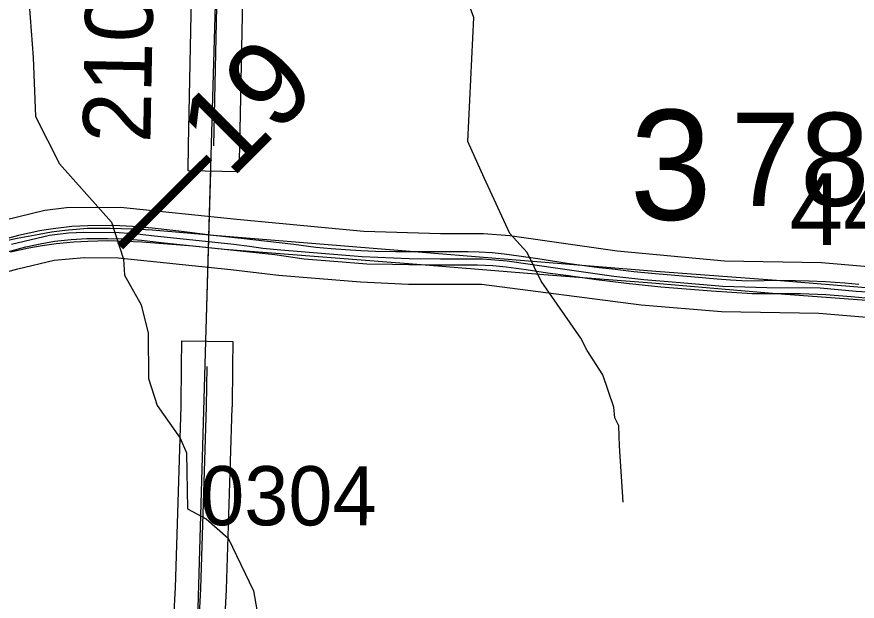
# Model space of a CAD drawing. Extents: x -132.8 to -73.3, y -60 to -26.
# Drawn here: x -118.695 to -117.702, y -33.364 to -32.673 of the extents above; entities that cross this region are included whole.
import ezdxf

# ---------------------------------------------------------------- set-up
doc = ezdxf.new("R2010")
doc.units = 0
for name, color, linetype in [('tdCoDivCarto', 7, 'Continuous'), ('tdCoHydroRiver', 7, 'Continuous'), ('tdCoInt', 7, 'Continuous'), ('tdCoIntCL', 7, 'Continuous'), ('tdCoIntRte', 7, 'Continuous'), ('tdCoPrimary', 7, 'Continuous'), ('tdCoSecRdNmbr', 7, 'Continuous'), ('tdCoSecRdTxt', 7, 'Continuous'), ('tdCoSecRteBand', 7, 'Continuous'), ('tdCoSecRteCL', 7, 'Continuous'), ('tdCoSectLine', 7, 'Continuous'), ('tdCoSectLinePart', 7, 'Continuous'), ('tdCoSectNmbr', 7, 'Continuous'), ('tdCoStrucPriMaintName', 7, 'Continuous'), ('tdCoStrucSecFHWANum', 7, 'Continuous'), ('tdCoSurfEarth', 7, 'Continuous'), ('tdCoSurfGravel', 7, 'Continuous'), ('tdStHwyIntRefPost1', 7, 'Continuous')]:
    doc.layers.add(name, color=color, linetype=linetype)

msp = doc.modelspace()

# ---------------------------------------------------------------- linework, layer by layer
at = {"layer": 'tdCoDivCarto'}
for p, q in [((-118.65395, -32.92744), (-118.66842, -32.93033)), ((-118.63817, -32.92559), (-118.65395, -32.92744)), ((-118.6116, -32.92349), (-118.63817, -32.92559)), ((-118.58437, -32.92349), (-118.6116, -32.92349)), ((-118.55833, -32.92402), (-118.58437, -32.92349)), ((-118.53492, -32.92546), (-118.55833, -32.92402)), ((-118.50283, -32.92809), (-118.53492, -32.92546)), ((-118.46279, -32.93159), (-118.50283, -32.92809)), ((-118.69472, -32.9352), (-118.71064, -32.93862)), ((-118.66842, -32.93033), (-118.69472, -32.9352)), ((-118.64839, -32.94122), (-118.6274, -32.93909)), ((-118.6274, -32.93909), (-118.61098, -32.93838)), ((-118.61098, -32.93838), (-118.58739, -32.93767)), ((-118.58739, -32.93767), (-118.56734, -32.93814)), ((-118.56734, -32.93814), (-118.5473, -32.93901)), ((-118.5473, -32.93901), (-118.48658, -32.94362)), ((-118.4094, -32.93596), (-118.46279, -32.93159)), ((-118.25946, -32.94832), (-118.4094, -32.93596)), ((-118.70236, -32.95101), (-118.68066, -32.94603)), ((-118.68066, -32.94603), (-118.66504, -32.94343)), ((-118.66504, -32.94343), (-118.64839, -32.94122)), ((-118.48658, -32.94362), (-118.44976, -32.94776)), ((-118.44976, -32.94776), (-118.2882, -32.96016)), ((-118.09532, -32.96147), (-118.25946, -32.94832)), ((-118.2882, -32.96016), (-118.21223, -32.96617)), ((-118.21223, -32.96617), (-118.07257, -32.97765)), ((-117.94013, -32.97397), (-118.09532, -32.96147)), ((-118.07257, -32.97765), (-117.9446, -32.98751)), ((-117.79738, -32.98476), (-117.94013, -32.97397)), ((-117.9446, -32.98751), (-117.87173, -32.99383)), ((-117.68221, -32.99435), (-117.79738, -32.98476)), ((-117.87173, -32.99383), (-117.79747, -33.00001)), ((-117.79747, -33.00001), (-117.68563, -33.00843))]:
    msp.add_line(p, q, dxfattribs=at)
for points in [[(-117.68221, -32.99435), (-117.79738, -32.98476), (-117.94013, -32.97397), (-118.09532, -32.96147), (-118.25946, -32.94832), (-118.4094, -32.93596), (-118.46279, -32.93159), (-118.50283, -32.92809), (-118.53492, -32.92546), (-118.55833, -32.92402), (-118.58437, -32.92349), (-118.6116, -32.92349), (-118.63817, -32.92559), (-118.65395, -32.92744), (-118.66842, -32.93033), (-118.69472, -32.9352), (-118.71064, -32.93862), (-118.73379, -32.94467), (-118.762, -32.95116), (-118.76516, -32.95199)], [(-117.68221, -32.99435), (-117.79738, -32.98476), (-117.94013, -32.97397), (-118.09532, -32.96147), (-118.25946, -32.94832), (-118.4094, -32.93596), (-118.46279, -32.93159), (-118.50283, -32.92809), (-118.53492, -32.92546), (-118.55833, -32.92402), (-118.58437, -32.92349), (-118.6116, -32.92349), (-118.63817, -32.92559), (-118.65395, -32.92744), (-118.66842, -32.93033), (-118.69472, -32.9352), (-118.71064, -32.93862), (-118.73379, -32.94467), (-118.762, -32.95116), (-118.76516, -32.95199)], [(-117.68221, -32.99435), (-117.79738, -32.98476), (-117.94013, -32.97397), (-118.09532, -32.96147), (-118.25946, -32.94832), (-118.4094, -32.93596), (-118.46279, -32.93159), (-118.50283, -32.92809), (-118.53492, -32.92546), (-118.55833, -32.92402), (-118.58437, -32.92349), (-118.6116, -32.92349), (-118.63817, -32.92559), (-118.65395, -32.92744), (-118.66842, -32.93033), (-118.69472, -32.9352), (-118.71064, -32.93862), (-118.73379, -32.94467), (-118.762, -32.95116), (-118.76516, -32.95199)], [(-118.70236, -32.95101), (-118.68066, -32.94603), (-118.66504, -32.94343), (-118.64839, -32.94122), (-118.6274, -32.93909), (-118.61098, -32.93838), (-118.58739, -32.93767), (-118.56734, -32.93814), (-118.5473, -32.93901), (-118.48658, -32.94362), (-118.44976, -32.94776), (-118.2882, -32.96016), (-118.21223, -32.96617), (-118.07257, -32.97765), (-117.9446, -32.98751), (-117.87173, -32.99383), (-117.79747, -33.00001), (-117.68563, -33.00843)], [(-118.70236, -32.95101), (-118.68066, -32.94603), (-118.66504, -32.94343), (-118.64839, -32.94122), (-118.6274, -32.93909), (-118.61098, -32.93838), (-118.58739, -32.93767), (-118.56734, -32.93814), (-118.5473, -32.93901), (-118.48658, -32.94362), (-118.44976, -32.94776), (-118.2882, -32.96016), (-118.21223, -32.96617), (-118.07257, -32.97765), (-117.9446, -32.98751), (-117.87173, -32.99383), (-117.79747, -33.00001), (-117.68563, -33.00843)], [(-118.70236, -32.95101), (-118.68066, -32.94603), (-118.66504, -32.94343), (-118.64839, -32.94122), (-118.6274, -32.93909), (-118.61098, -32.93838), (-118.58739, -32.93767), (-118.56734, -32.93814), (-118.5473, -32.93901), (-118.48658, -32.94362), (-118.44976, -32.94776), (-118.2882, -32.96016), (-118.21223, -32.96617), (-118.07257, -32.97765), (-117.9446, -32.98751), (-117.87173, -32.99383), (-117.79747, -33.00001), (-117.68563, -33.00843)]]:
    msp.add_lwpolyline(points, dxfattribs=at)
at = {"layer": 'tdCoHydroRiver'}
for points in [[(-117.9785, -33.24676), (-117.98302, -33.18038), (-117.98395, -33.15669), (-117.98843, -33.14711), (-117.98967, -33.13446), (-118.00284, -33.09624), (-118.021, -33.06736), (-118.0285, -33.05296), (-118.0756, -32.98543), (-118.09205, -32.95186), (-118.1125, -32.92916), (-118.14284, -32.86357), (-118.1622, -32.82042), (-118.15508, -32.67382), (-118.16829, -32.63716), (-118.18044, -32.61947), (-118.19161, -32.56549), (-118.19037, -32.46135), (-118.20721, -32.36471)], [(-118.68026, -32.65804), (-118.67566, -32.72131), (-118.6728, -32.79084), (-118.64433, -32.84685), (-118.58324, -32.91563), (-118.56882, -32.95944), (-118.56775, -32.9784), (-118.54819, -33.01363), (-118.53962, -33.04699), (-118.53949, -33.10062), (-118.5293, -33.13245), (-118.50194, -33.17105), (-118.49452, -33.1886), (-118.49316, -33.25489), (-118.47137, -33.26652), (-118.44517, -33.28931), (-118.41529, -33.35164), (-118.40297, -33.42138)]]:
    msp.add_lwpolyline(points, dxfattribs=at)
at = {"layer": 'tdCoInt'}
for points in [[(-119.4768, -33.1227), (-119.40019, -33.0992), (-119.28317, -33.07239), (-119.22824, -33.05487), (-119.1638, -33.03342), (-119.09747, -33.01766), (-118.9845, -32.98614), (-118.89392, -32.96892), (-118.8417, -32.95287), (-118.81209, -32.94089), (-118.70852, -32.91292), (-118.66186, -32.90168), (-118.63637, -32.89835), (-118.5726, -32.89797), (-118.43496, -32.91219), (-118.28497, -32.92659), (-118.19436, -32.92927), (-118.14374, -32.92927), (-118.11254, -32.93173), (-117.98579, -32.94974), (-117.85909, -32.9616), (-117.74445, -32.96354), (-117.67992, -32.96888)], [(-119.45435, -33.17846), (-119.38506, -33.15729), (-119.26721, -33.13028), (-119.20863, -33.11159), (-119.14781, -33.09129), (-119.08235, -33.07573), (-118.9709, -33.04462), (-118.87947, -33.02726), (-118.82143, -33.00939), (-118.79298, -32.99788), (-118.69365, -32.97105), (-118.65093, -32.96076), (-118.6152, -32.95764), (-118.57513, -32.95795), (-118.44203, -32.97178), (-118.38567, -32.97839), (-118.28877, -32.98648), (-118.23214, -32.98894), (-118.14609, -32.98927), (-117.95735, -33.0136), (-117.8625, -33.02153), (-117.7475, -33.02351), (-117.68611, -33.02861)]]:
    msp.add_lwpolyline(points, dxfattribs=at)
at = {"layer": 'tdCoIntCL'}
msp.add_lwpolyline([(-118.70108, -32.94198), (-118.65639, -32.93122), (-118.63389, -32.92828), (-118.61562, -32.92763), (-118.57387, -32.92796), (-118.55266, -32.92959), (-118.53211, -32.93187), (-118.46459, -32.93905), (-118.43849, -32.94198), (-118.42023, -32.94427), (-118.40424, -32.94655), (-118.38304, -32.94851), (-118.28687, -32.95654), (-118.23136, -32.95895), (-118.1945, -32.95927), (-118.17329, -32.95927), (-118.14491, -32.95927), (-118.11588, -32.96156), (-118.05325, -32.97069), (-117.98964, -32.9795), (-117.95441, -32.98374), (-117.91592, -32.98667), (-117.86079, -32.99157), (-117.80893, -32.99287), (-117.74597, -32.99352), (-117.70324, -32.99744), (-117.68302, -32.99874)], dxfattribs=at)
at = {"layer": 'tdCoIntRte'}
for points in [[(-117.7004, -32.9896), (-117.71674, -32.98798), (-117.73975, -32.98637), (-117.75909, -32.98568), (-117.7752, -32.98499), (-117.79776, -32.98476), (-117.81226, -32.98522), (-117.83159, -32.98545), (-117.85185, -32.98453), (-117.8675, -32.98338), (-117.8988, -32.98062), (-117.94069, -32.97671), (-117.96624, -32.9744), (-117.99133, -32.97141), (-118.00698, -32.9698), (-118.02148, -32.96773), (-118.04495, -32.96451), (-118.07948, -32.95921), (-118.10181, -32.95599), (-118.11907, -32.95369), (-118.13334, -32.95208), (-118.14876, -32.95139), (-118.16188, -32.9507), (-118.24773, -32.9507), (-118.27121, -32.95047), (-118.28847, -32.94978), (-118.30665, -32.94863), (-118.32369, -32.94747), (-118.34164, -32.94563), (-118.36788, -32.94241), (-118.39872, -32.9385), (-118.43002, -32.93528), (-118.46317, -32.93159), (-118.50345, -32.92653), (-118.53498, -32.92308), (-118.55846, -32.92101), (-118.58055, -32.91985), (-118.61093, -32.92009), (-118.62981, -32.92101), (-118.64254, -32.92235), (-118.65522, -32.92409), (-118.66785, -32.92621), (-118.6804, -32.92871), (-118.69287, -32.93159), (-118.71037, -32.93643)], [(-117.7004, -32.9896), (-117.71674, -32.98798), (-117.73975, -32.98637), (-117.75909, -32.98568), (-117.7752, -32.98499), (-117.79776, -32.98476), (-117.81226, -32.98522), (-117.83159, -32.98545), (-117.85185, -32.98453), (-117.8675, -32.98338), (-117.8988, -32.98062), (-117.94069, -32.97671), (-117.96624, -32.9744), (-117.99133, -32.97141), (-118.00698, -32.9698), (-118.02148, -32.96773), (-118.04495, -32.96451), (-118.07948, -32.95921), (-118.10181, -32.95599), (-118.11907, -32.95369), (-118.13334, -32.95208), (-118.14876, -32.95139), (-118.16188, -32.9507), (-118.24773, -32.9507), (-118.27121, -32.95047), (-118.28847, -32.94978), (-118.30665, -32.94863), (-118.32369, -32.94747), (-118.34164, -32.94563), (-118.36788, -32.94241), (-118.39872, -32.9385), (-118.43002, -32.93528), (-118.46317, -32.93159), (-118.50345, -32.92653), (-118.53498, -32.92308), (-118.55846, -32.92101), (-118.58055, -32.91985), (-118.61093, -32.92009), (-118.62981, -32.92101), (-118.64254, -32.92235), (-118.65522, -32.92409), (-118.66785, -32.92621), (-118.6804, -32.92871), (-118.69287, -32.93159), (-118.71037, -32.93643)], [(-118.70585, -32.95098), (-118.68422, -32.945), (-118.66741, -32.94131), (-118.65038, -32.93832), (-118.63059, -32.93625), (-118.61217, -32.9351), (-118.58778, -32.9351), (-118.56729, -32.93556), (-118.54773, -32.93717), (-118.52103, -32.94039), (-118.48696, -32.94362), (-118.45014, -32.94776), (-118.39029, -32.9542), (-118.35531, -32.95904), (-118.32055, -32.96203), (-118.28142, -32.96502), (-118.25104, -32.96548), (-118.2126, -32.96617), (-118.17969, -32.9664), (-118.15069, -32.9664), (-118.13251, -32.96709), (-118.11686, -32.96847), (-118.09315, -32.97193), (-118.06806, -32.97561), (-118.0432, -32.97883), (-118.01029, -32.98366), (-117.97461, -32.98804), (-117.9341, -32.99218), (-117.87449, -32.99701), (-117.82639, -33.00024), (-117.79784, -33.00001), (-117.76907, -33.00024), (-117.73915, -33.00139), (-117.70923, -33.00369), (-117.68368, -33.00622)], [(-118.70585, -32.95098), (-118.68422, -32.945), (-118.66741, -32.94131), (-118.65038, -32.93832), (-118.63059, -32.93625), (-118.61217, -32.9351), (-118.58778, -32.9351), (-118.56729, -32.93556), (-118.54773, -32.93717), (-118.52103, -32.94039), (-118.48696, -32.94362), (-118.45014, -32.94776), (-118.39029, -32.9542), (-118.35531, -32.95904), (-118.32055, -32.96203), (-118.28142, -32.96502), (-118.25104, -32.96548), (-118.2126, -32.96617), (-118.17969, -32.9664), (-118.15069, -32.9664), (-118.13251, -32.96709), (-118.11686, -32.96847), (-118.09315, -32.97193), (-118.06806, -32.97561), (-118.0432, -32.97883), (-118.01029, -32.98366), (-117.97461, -32.98804), (-117.9341, -32.99218), (-117.87449, -32.99701), (-117.82639, -33.00024), (-117.79784, -33.00001), (-117.76907, -33.00024), (-117.73915, -33.00139), (-117.70923, -33.00369), (-117.68368, -33.00622)]]:
    msp.add_lwpolyline(points, dxfattribs=at)
at = {"layer": 'tdCoPrimary'}
for points in [[(-117.68221, -32.99435), (-117.79738, -32.98476), (-117.94013, -32.97397), (-118.09532, -32.96147), (-118.25946, -32.94832), (-118.4094, -32.93596), (-118.46279, -32.93159), (-118.50283, -32.92809), (-118.53492, -32.92546), (-118.55833, -32.92402), (-118.58437, -32.92349), (-118.6116, -32.92349), (-118.63817, -32.92559), (-118.65395, -32.92744), (-118.66842, -32.93033), (-118.69472, -32.9352), (-118.71064, -32.93862), (-118.73379, -32.94467), (-118.762, -32.95116), (-118.76516, -32.95199)], [(-117.68221, -32.99435), (-117.79738, -32.98476), (-117.94013, -32.97397), (-118.09532, -32.96147), (-118.25946, -32.94832), (-118.4094, -32.93596), (-118.46279, -32.93159), (-118.50283, -32.92809), (-118.53492, -32.92546), (-118.55833, -32.92402), (-118.58437, -32.92349), (-118.6116, -32.92349), (-118.63817, -32.92559), (-118.65395, -32.92744), (-118.66842, -32.93033), (-118.69472, -32.9352), (-118.71064, -32.93862), (-118.73379, -32.94467), (-118.762, -32.95116), (-118.76516, -32.95199)], [(-117.68221, -32.99435), (-117.79738, -32.98476), (-117.94013, -32.97397), (-118.09532, -32.96147), (-118.25946, -32.94832), (-118.4094, -32.93596), (-118.46279, -32.93159), (-118.50283, -32.92809), (-118.53492, -32.92546), (-118.55833, -32.92402), (-118.58437, -32.92349), (-118.6116, -32.92349), (-118.63817, -32.92559), (-118.65395, -32.92744), (-118.66842, -32.93033), (-118.69472, -32.9352), (-118.71064, -32.93862)], [(-118.70236, -32.95101), (-118.68066, -32.94603), (-118.66504, -32.94343), (-118.64839, -32.94122), (-118.6274, -32.93909), (-118.61098, -32.93838), (-118.58739, -32.93767), (-118.56734, -32.93814), (-118.5473, -32.93901), (-118.48658, -32.94362), (-118.44976, -32.94776), (-118.2882, -32.96016), (-118.21223, -32.96617), (-118.07257, -32.97765), (-117.9446, -32.98751), (-117.87173, -32.99383), (-117.79747, -33.00001), (-117.68563, -33.00843)], [(-118.70236, -32.95101), (-118.68066, -32.94603), (-118.66504, -32.94343), (-118.64839, -32.94122), (-118.6274, -32.93909), (-118.61098, -32.93838), (-118.58739, -32.93767), (-118.56734, -32.93814), (-118.5473, -32.93901), (-118.48658, -32.94362), (-118.44976, -32.94776), (-118.2882, -32.96016), (-118.21223, -32.96617), (-118.07257, -32.97765), (-117.9446, -32.98751), (-117.87173, -32.99383), (-117.79747, -33.00001), (-117.68563, -33.00843)], [(-118.70236, -32.95101), (-118.68066, -32.94603), (-118.66504, -32.94343), (-118.64839, -32.94122), (-118.6274, -32.93909), (-118.61098, -32.93838), (-118.58739, -32.93767), (-118.56734, -32.93814), (-118.5473, -32.93901), (-118.48658, -32.94362), (-118.44976, -32.94776), (-118.2882, -32.96016), (-118.21223, -32.96617), (-118.07257, -32.97765), (-117.9446, -32.98751), (-117.87173, -32.99383), (-117.79747, -33.00001), (-117.68563, -33.00843)]]:
    msp.add_lwpolyline(points, dxfattribs=at)
at = {"layer": 'tdCoSecRteBand'}
for points in [[(-118.42529, -32.49702), (-118.43208, -32.82621), (-118.4327, -32.8562), (-118.49269, -32.85497), (-118.49207, -32.82497), (-118.48527, -32.49557)], [(-118.51138, -33.42047), (-118.50762, -33.34789), (-118.5027, -33.19679), (-118.50074, -33.13325), (-118.50025, -33.08621), (-118.49994, -33.05621), (-118.43994, -33.05683), (-118.44025, -33.08683), (-118.44074, -33.13418), (-118.44075, -33.13449), (-118.44076, -33.13479), (-118.44273, -33.19867), (-118.44273, -33.19869), (-118.44273, -33.19872), (-118.44766, -33.35013), (-118.44767, -33.35042), (-118.44769, -33.35071), (-118.45236, -33.44094)]]:
    msp.add_lwpolyline(points, dxfattribs=at)
at = {"layer": 'tdCoSecRteCL'}
for points in [[(-118.46208, -32.82559), (-118.45528, -32.49619), (-118.45422, -32.46613)], [(-118.48348, -33.45753), (-118.48283, -33.45446), (-118.48233, -33.43966), (-118.47765, -33.34916), (-118.47272, -33.19774), (-118.47074, -33.13387), (-118.47025, -33.08652)]]:
    msp.add_lwpolyline(points, dxfattribs=at)
at = {"layer": 'tdCoSectLine'}
msp.add_lwpolyline([(-118.48321, -33.45446), (-118.4546, -32.46613)], dxfattribs=at)
at = {"layer": 'tdCoSectLinePart'}
msp.add_lwpolyline([(-118.47169, -33.05652), (-118.46587, -32.85551)], dxfattribs=at)
at = {"layer": 'tdCoSurfEarth'}
msp.add_lwpolyline([(-118.46208, -32.82559), (-118.45528, -32.49619), (-118.45422, -32.46613)], dxfattribs=at)
at = {"layer": 'tdCoSurfGravel'}
msp.add_lwpolyline([(-118.48348, -33.45753), (-118.48283, -33.45446), (-118.48233, -33.43966), (-118.47765, -33.34916), (-118.47272, -33.19774), (-118.47074, -33.13387), (-118.47025, -33.08652)], dxfattribs=at)

# ---------------------------------------------------------------- texts
at = {"layer": 'tdCoSecRdNmbr'}
msp.add_text('0304', height=0.07, rotation=359.91111, dxfattribs=at).set_placement((-118.47832, -33.27413))
at = {"layer": 'tdCoSecRdTxt'}
msp.add_text('210TH ', height=0.08, rotation=88.89509, dxfattribs=at).set_placement((-118.53722, -32.82273))
at = {"layer": 'tdCoSectNmbr'}
msp.add_text('3', height=0.13, rotation=359.91139, dxfattribs=at).set_placement((-117.97083, -32.91292))
at = {"layer": 'tdCoStrucPriMaintName'}
msp.add_text('78202O680', height=0.11, dxfattribs=at).set_placement((-117.85146, -32.89652))
msp.add_text('78202O680', height=0.11, dxfattribs=at).set_placement((-117.85146, -32.89652))
msp.add_text('78202O680', height=0.11, dxfattribs=at).set_placement((-117.85146, -32.89652))
at = {"layer": 'tdCoStrucSecFHWANum'}
msp.add_text('44380', height=0.085, dxfattribs=at).set_placement((-117.78212, -32.94291))
at = {"layer": 'tdStHwyIntRefPost1'}
msp.add_text('‒‒19', height=0.1, rotation=45, dxfattribs=at).set_placement((-118.54663, -32.97059))

doc.saveas('drawing.dxf')
